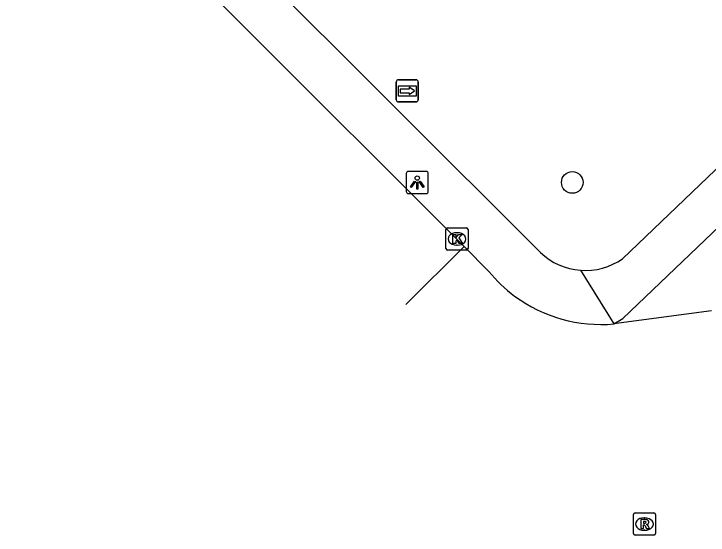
# Model space of a CAD drawing. Extents: x 159961 to 160856, y 382704 to 383353.
# Drawn here: x 160162.73 to 160194.04, y 382988.71 to 383012.24 of the extents above; entities that cross this region are included whole.
import ezdxf

# ---------------------------------------------------------------- set-up
doc = ezdxf.new("R2010")
doc.units = 0
for name, color, linetype in [('IMGEO_Boom', 7, 'Continuous'), ('IMGEO_Fietspad_open', 7, 'Continuous'), ('IMGEO_Kolk', 7, 'Continuous'), ('IMGEO_Lichtpunt', 7, 'Continuous'), ('IMGEO_Rijbaan_lokaal_open', 7, 'Continuous'), ('IMGEO_Rioolput', 7, 'Continuous'), ('IMGEO_Voetpad_open', 7, 'Continuous'), ('IMGEO_Wegwijzer', 7, 'Continuous')]:
    doc.layers.add(name, color=color, linetype=linetype)

msp = doc.modelspace()

# ---------------------------------------------------------------- linework, layer by layer
at = {"layer": 'IMGEO_Boom'}
msp.add_circle((160187.919, 383004.626), 0.489, dxfattribs=at)
at = {"layer": 'IMGEO_Fietspad_open'}
msp.add_lwpolyline([(160189.799, 382998.24), (160190.191, 382998.491), (160221.535, 383028.463)], dxfattribs=at)
at = {"layer": 'IMGEO_Kolk'}
for p, q in [((160182.215, 383001.649), (160182.215, 383002.501)), ((160182.29, 383002.575), (160183.142, 383002.575)), ((160182.703, 383002.355), (160182.728, 383002.355)), ((160183.216, 383002.501), (160183.216, 383001.649)), ((160182.726, 383001.795), (160182.701, 383001.795)), ((160183.142, 383001.575), (160182.29, 383001.575))]:
    msp.add_line(p, q, dxfattribs=at)
for points in [[(160182.215, 383001.649), (160182.215, 383002.501)], [(160182.29, 383002.575), (160183.142, 383002.575)], [(160183.216, 383002.501), (160183.216, 383001.649)], [(160182.536, 383002.275), (160182.659, 383002.275), (160182.659, 383002.124), (160182.789, 383002.275), (160182.953, 383002.275), (160182.807, 383002.124), (160182.96, 383001.875), (160182.808, 383001.875), (160182.723, 383002.039), (160182.659, 383001.972), (160182.659, 383001.875), (160182.536, 383001.875), (160182.536, 383002.275)], [(160183.142, 383001.575), (160182.29, 383001.575)]]:
    msp.add_lwpolyline(points, dxfattribs=at)
for centre, start, end in [((160182.292, 383002.499), 91.552, 178.448), ((160182.292, 383002.499), 91.552, 178.448), ((160183.14, 383002.499), 1.552, 88.448), ((160183.14, 383002.499), 1.552, 88.448), ((160182.292, 383001.651), 181.552, 268.448), ((160182.292, 383001.651), 181.552, 268.448), ((160183.14, 383001.651), 271.552, 358.448), ((160183.14, 383001.651), 271.552, 358.448)]:
    msp.add_arc(centre, 0.0765, start, end, dxfattribs=at)
for centre, major_axis, ratio, start_param, end_param in [((160182.702, 383002.075), (-0.387, 0.002), 0.722429, 4.712389, 7.853982), ((160182.727, 383002.075), (-0.39, 0.002), 0.717154, 1.570796, 4.712389)]:
    msp.add_ellipse(centre, major_axis=major_axis, ratio=ratio, start_param=start_param, end_param=end_param, dxfattribs=at)
at = {"layer": 'IMGEO_Lichtpunt'}
for p, q in [((160180.426, 383005.026), (160180.426, 383004.219)), ((160180.426, 383005.026), (160180.426, 383004.219)), ((160181.328, 383005.121), (160180.52, 383005.121)), ((160181.328, 383005.121), (160180.52, 383005.121)), ((160181.422, 383004.219), (160181.422, 383005.026)), ((160181.422, 383004.219), (160181.422, 383005.026)), ((160180.52, 383004.125), (160181.328, 383004.125)), ((160180.52, 383004.125), (160181.328, 383004.125))]:
    msp.add_line(p, q, dxfattribs=at)
for points in [[(160180.8, 383004.69), (160180.839, 383004.662), (160180.651, 383004.4), (160180.613, 383004.427), (160180.8, 383004.69)], [(160180.902, 383004.642), (160180.949, 383004.642), (160180.949, 383004.32), (160180.902, 383004.32), (160180.902, 383004.642)], [(160181.012, 383004.662), (160181.05, 383004.689), (160181.237, 383004.427), (160181.198, 383004.399), (160181.012, 383004.662)]]:
    msp.add_lwpolyline(points, dxfattribs=at)
msp.add_circle((160180.925, 383004.824), 0.0994, dxfattribs=at)
for centre, start, end in [((160180.52, 383005.026), 90, 180), ((160180.52, 383005.026), 90, 180), ((160181.328, 383005.026), 0, 90), ((160181.328, 383005.026), 0, 90), ((160180.52, 383004.219), 180, 270), ((160180.52, 383004.219), 180, 270), ((160181.328, 383004.219), 270, 0), ((160181.328, 383004.219), 270, 360)]:
    msp.add_arc(centre, 0.0946, start, end, dxfattribs=at)
at = {"layer": 'IMGEO_Rijbaan_lokaal_open'}
for points in [[(160183.044, 383001.73), (160162.803, 383021.966), (160162.731, 383022.038)], [(160180.404, 382999.119), (160180.406, 382999.121), (160183.044, 383001.73)], [(160184.152, 383000.606), (160183.044, 383001.73)], [(160194.199, 382998.835), (160189.799, 382998.24)]]:
    msp.add_lwpolyline(points, dxfattribs=at)
for centre, radius, start, end in [((160189.155, 383004.703), 6.467, 219.3167, 233.6054), ((160189.215, 383004.77), 6.556, 233.5272, 275.1096)]:
    msp.add_arc(centre, radius, start, end, dxfattribs=at)
at = {"layer": 'IMGEO_Rioolput'}
for p, q in [((160190.672, 382988.78), (160190.672, 382989.632)), ((160190.747, 382989.706), (160191.599, 382989.706)), ((160191.16, 382989.486), (160191.185, 382989.486)), ((160191.673, 382989.632), (160191.673, 382988.78)), ((160191.183, 382988.926), (160191.158, 382988.926)), ((160191.599, 382988.706), (160190.747, 382988.706))]:
    msp.add_line(p, q, dxfattribs=at)
for points in [[(160190.672, 382988.78), (160190.672, 382989.632)], [(160190.747, 382989.706), (160191.599, 382989.706)], [(160191.673, 382989.632), (160191.673, 382988.78)], [(160191.261, 382989.404), (160191.009, 382989.406), (160191.009, 382989.006)], [(160191.009, 382989.006), (160191.133, 382989.006), (160191.133, 382989.168), (160191.144, 382989.168)], [(160191.187, 382989.325), (160191.133, 382989.325), (160191.133, 382989.244)], [(160191.133, 382989.244), (160191.185, 382989.244)], [(160191.191, 382989.139), (160191.262, 382989.006), (160191.402, 382989.006), (160191.337, 382989.132)], [(160191.599, 382988.706), (160190.747, 382988.706)]]:
    msp.add_lwpolyline(points, dxfattribs=at)
for centre, radius, start, end in [((160190.749, 382989.63), 0.0765, 91.552, 178.448), ((160190.749, 382989.63), 0.0765, 91.552, 178.448), ((160191.597, 382989.63), 0.0765, 1.552, 88.448), ((160191.597, 382989.63), 0.0765, 1.552, 88.448), ((160191.143, 382989.115), 0.0533, 26.0293, 88.6989), ((160191.169, 382989.433), 0.19, 274.7715, 282.9687), ((160191.193, 382989.229), 0.0964, 77.0061, 93.1865), ((160191.207, 382989.286), 0.0378, 276.6634, 79.6772), ((160191.26, 382989.294), 0.109, 350.3612, 89.416), ((160191.258, 382989.294), 0.112, 277.5842, 350.9817), ((160191.242, 382989.079), 0.108, 29.5134, 73.7905), ((160190.749, 382988.782), 0.0765, 181.552, 268.448), ((160190.749, 382988.782), 0.0765, 181.552, 268.448), ((160191.597, 382988.782), 0.0765, 271.552, 358.448), ((160191.597, 382988.782), 0.0765, 271.552, 358.448)]:
    msp.add_arc(centre, radius, start, end, dxfattribs=at)
for centre, major_axis, ratio, start_param, end_param in [((160191.159, 382989.206), (-0.387, 0.002), 0.722429, 4.712389, 7.853982), ((160191.184, 382989.206), (-0.39, 0.002), 0.717154, 1.570796, 4.712389)]:
    msp.add_ellipse(centre, major_axis=major_axis, ratio=ratio, start_param=start_param, end_param=end_param, dxfattribs=at)
at = {"layer": 'IMGEO_Voetpad_open'}
for points in [[(160219.867, 383029.623), (160190.184, 383001.184)], [(160186.482, 383001.467), (160173.37, 383014.574)], [(160188.282, 383000.661), (160189.799, 382998.24)]]:
    msp.add_lwpolyline(points, dxfattribs=at)
for centre, radius, start, end in [((160188.503, 383003.567), 2.914, 226.1014, 265.6551), ((160188.505, 383003.57), 2.917, 265.6158, 305.1339)]:
    msp.add_arc(centre, radius, start, end, dxfattribs=at)
at = {"layer": 'IMGEO_Wegwijzer'}
for p, q in [((160180.081, 383009.259), (160180.871, 383009.259)), ((160180.871, 383009.259), (160180.081, 383009.259)), ((160179.981, 383008.359), (160179.981, 383009.159)), ((160179.981, 383009.159), (160179.981, 383008.359)), ((160180.971, 383009.159), (160180.971, 383008.359)), ((160180.971, 383008.359), (160180.971, 383009.159)), ((160180.871, 383008.259), (160180.081, 383008.259)), ((160180.081, 383008.259), (160180.871, 383008.259))]:
    msp.add_line(p, q, dxfattribs=at)
for points in [[(160180.082, 383008.991), (160180.87, 383008.991), (160180.87, 383008.527), (160180.082, 383008.527), (160180.082, 383008.991)], [(160180.147, 383008.843), (160180.147, 383008.759), (160180.147, 383008.675), (160180.558, 383008.675), (160180.558, 383008.592), (160180.805, 383008.759), (160180.558, 383008.926), (160180.558, 383008.843), (160180.147, 383008.843)]]:
    msp.add_lwpolyline(points, dxfattribs=at)
for centre, start, end in [((160180.081, 383009.159), 90, 180), ((160180.081, 383009.159), 90, 180), ((160180.871, 383009.159), 0, 90), ((160180.871, 383009.159), 360, 90), ((160180.081, 383008.359), 180, 270), ((160180.081, 383008.359), 180, 270), ((160180.871, 383008.359), 270, 0), ((160180.871, 383008.359), 270, 0)]:
    msp.add_arc(centre, 0.1, start, end, dxfattribs=at)

doc.saveas('drawing.dxf')
